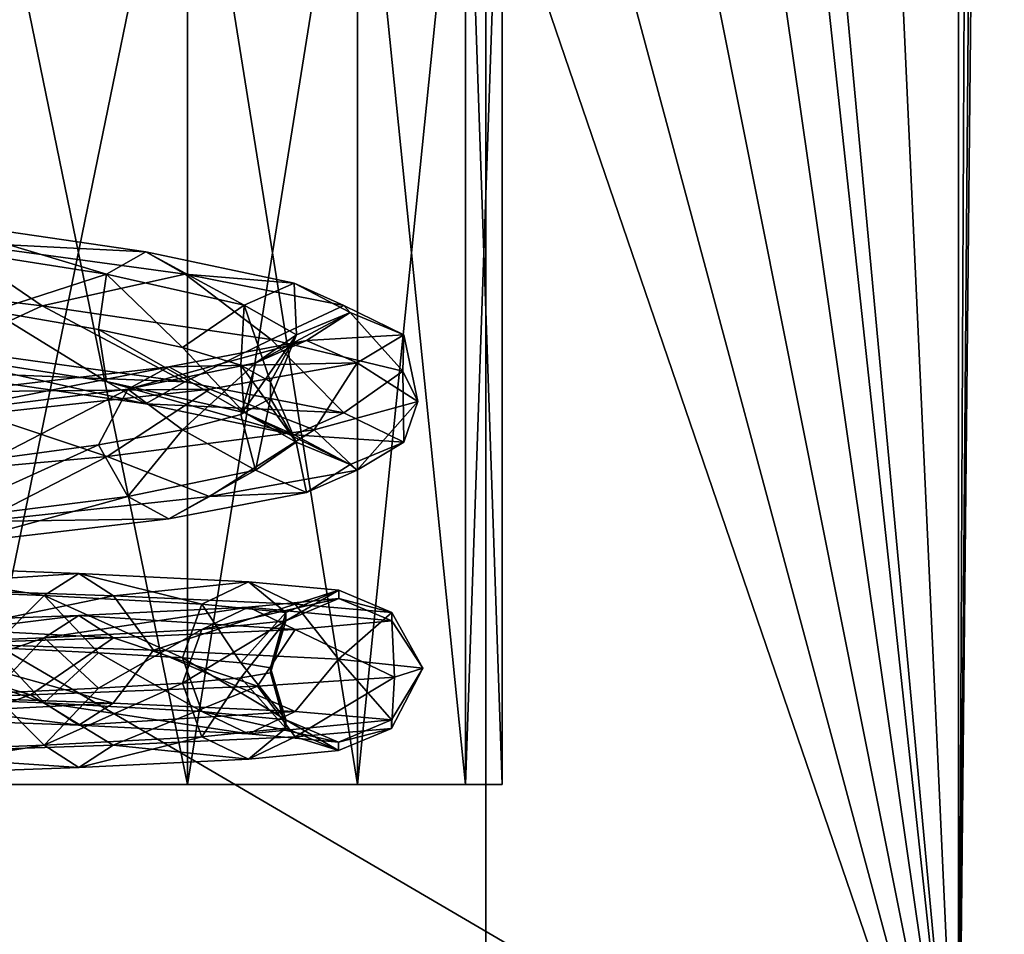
# Model space of a CAD drawing. Header units: millimetres. Extents: x -147 to 148, y -145 to 204.
# Tile 459 of 571: x 91.41 to 94.65, y 4.51 to 7.52. Entities that reach past the tile are written whole.
import ezdxf

# ---------------------------------------------------------------- set-up
doc = ezdxf.new("R2010")
doc.units = ezdxf.units.MM
doc.header["$LTSCALE"] = 26.699852
for name, color, linetype in [('1517', 7, 'CONTINUOUS'), ('1518', 7, 'CONTINUOUS'), ('1519', 7, 'CONTINUOUS'), ('1520', 7, 'CONTINUOUS'), ('743', 7, 'CONTINUOUS'), ('745', 7, 'CONTINUOUS'), ('905', 7, 'CONTINUOUS'), ('906', 7, 'CONTINUOUS'), ('907', 7, 'CONTINUOUS'), ('924', 7, 'CONTINUOUS')]:
    doc.layers.add(name, color=color, linetype=linetype)

msp = doc.modelspace()

# ---------------------------------------------------------------- linework, layer by layer
at = {"layer": '1517', "linetype": 'CONTINUOUS'}
for points in [[(90.7946, 5.649, 81.7169), (91.4933, 5.6212, 82.1203), (90.8551, 5.7222, 81.5506), (90.7946, 5.649, 81.7169)], [(90.8551, 5.7222, 81.5506), (91.4933, 5.6212, 82.1203), (91.6071, 5.6944, 81.9847), (90.8551, 5.7222, 81.5506)], [(90.8551, 5.7222, 81.5506), (91.6071, 5.6944, 81.9847), (90.9156, 5.6487, 81.3844), (90.8551, 5.7222, 81.5506)], [(90.9156, 5.6487, 81.3844), (91.6071, 5.6944, 81.9847), (91.7208, 5.6209, 81.8493), (90.9156, 5.6487, 81.3844)], [(91.4933, 5.6212, 82.1203), (92.012, 5.5934, 82.7384), (91.6071, 5.6944, 81.9847), (91.4933, 5.6212, 82.1203)], [(91.6071, 5.6944, 81.9847), (92.012, 5.5934, 82.7384), (92.1652, 5.6667, 82.6499), (91.6071, 5.6944, 81.9847)], [(91.6071, 5.6944, 81.9847), (92.1652, 5.6667, 82.6499), (91.7208, 5.6209, 81.8493), (91.6071, 5.6944, 81.9847)], [(90.7946, 5.649, 81.7169), (91.3225, 5.45, 82.0797), (91.4933, 5.6212, 82.1203), (90.7946, 5.649, 81.7169)], [(90.9156, 5.6487, 81.3844), (91.7208, 5.6209, 81.8493), (90.9934, 5.4706, 81.3357), (90.9156, 5.6487, 81.3844)], [(91.7208, 5.6209, 81.8493), (92.1652, 5.6667, 82.6499), (92.3184, 5.5932, 82.5615), (91.7208, 5.6209, 81.8493)], [(92.012, 5.5934, 82.7384), (92.2879, 5.5657, 83.4966), (92.1652, 5.6667, 82.6499), (92.012, 5.5934, 82.7384)], [(92.1652, 5.6667, 82.6499), (92.2879, 5.5657, 83.4966), (92.4622, 5.6389, 83.4658), (92.1652, 5.6667, 82.6499)], [(92.1652, 5.6667, 82.6499), (92.4622, 5.6389, 83.4658), (92.3184, 5.5932, 82.5615), (92.1652, 5.6667, 82.6499)], [(92.2879, 5.5657, 83.4966), (92.2879, 5.5379, 84.3034), (92.4622, 5.6389, 83.4658), (92.2879, 5.5657, 83.4966)], [(92.4622, 5.6389, 83.4658), (92.2879, 5.5379, 84.3034), (92.4622, 5.6111, 84.3342), (92.4622, 5.6389, 83.4658)], [(92.3184, 5.5932, 82.5615), (92.4622, 5.6389, 83.4658), (92.6364, 5.5654, 83.4351), (92.3184, 5.5932, 82.5615)], [(92.4622, 5.6389, 83.4658), (92.4622, 5.6111, 84.3342), (92.6364, 5.5654, 83.4351), (92.4622, 5.6389, 83.4658)], [(90.9934, 5.4706, 81.3357), (91.7208, 5.6209, 81.8493), (91.8527, 5.4412, 81.8677), (90.9934, 5.4706, 81.3357)], [(91.3225, 5.45, 82.0797), (91.6721, 5.4333, 82.3945), (91.4933, 5.6212, 82.1203), (91.3225, 5.45, 82.0797)], [(91.6721, 5.4333, 82.3945), (91.9486, 5.4167, 82.775), (91.4933, 5.6212, 82.1203), (91.6721, 5.4333, 82.3945)], [(91.4933, 5.6212, 82.1203), (91.9486, 5.4167, 82.775), (92.012, 5.5934, 82.7384), (91.4933, 5.6212, 82.1203)], [(91.7208, 5.6209, 81.8493), (92.3184, 5.5932, 82.5615), (91.8527, 5.4412, 81.8677), (91.7208, 5.6209, 81.8493)], [(92.2879, 5.5379, 84.3034), (92.012, 5.5101, 85.0616), (92.4622, 5.6111, 84.3342), (92.2879, 5.5379, 84.3034)], [(92.4622, 5.6111, 84.3342), (92.012, 5.5101, 85.0616), (92.1652, 5.5833, 85.1501), (92.4622, 5.6111, 84.3342)], [(92.4622, 5.6111, 84.3342), (92.1652, 5.5833, 85.1501), (92.6364, 5.5376, 84.3649), (92.4622, 5.6111, 84.3342)], [(92.6364, 5.5654, 83.4351), (92.4622, 5.6111, 84.3342), (92.6364, 5.5376, 84.3649), (92.6364, 5.5654, 83.4351)], [(92.012, 5.5101, 85.0616), (91.4933, 5.4823, 85.6797), (92.1652, 5.5833, 85.1501), (92.012, 5.5101, 85.0616)], [(92.1652, 5.5833, 85.1501), (91.4933, 5.4823, 85.6797), (91.6071, 5.5556, 85.8153), (92.1652, 5.5833, 85.1501)], [(92.1652, 5.5833, 85.1501), (91.6071, 5.5556, 85.8153), (92.3184, 5.5098, 85.2385), (92.1652, 5.5833, 85.1501)], [(91.8527, 5.4412, 81.8677), (92.3184, 5.5932, 82.5615), (92.4617, 5.4118, 82.6742), (91.8527, 5.4412, 81.8677)], [(91.9486, 5.4167, 82.775), (92.1399, 5.4, 83.2047), (92.012, 5.5934, 82.7384), (91.9486, 5.4167, 82.775)], [(92.012, 5.5934, 82.7384), (92.1399, 5.4, 83.2047), (92.2879, 5.5657, 83.4966), (92.012, 5.5934, 82.7384)], [(92.6364, 5.5376, 84.3649), (92.1652, 5.5833, 85.1501), (92.3184, 5.5098, 85.2385), (92.6364, 5.5376, 84.3649)], [(92.3184, 5.5932, 82.5615), (92.6364, 5.5654, 83.4351), (92.4617, 5.4118, 82.6742), (92.3184, 5.5932, 82.5615)], [(91.4933, 5.4823, 85.6797), (90.7946, 5.4546, 86.0831), (91.6071, 5.5556, 85.8153), (91.4933, 5.4823, 85.6797)], [(91.6071, 5.5556, 85.8153), (90.7946, 5.4546, 86.0831), (90.8551, 5.5278, 86.2494), (91.6071, 5.5556, 85.8153)], [(91.6071, 5.5556, 85.8153), (90.8551, 5.5278, 86.2494), (91.7208, 5.4821, 85.9507), (91.6071, 5.5556, 85.8153)], [(92.3184, 5.5098, 85.2385), (91.6071, 5.5556, 85.8153), (91.7208, 5.4821, 85.9507), (92.3184, 5.5098, 85.2385)], [(92.1399, 5.35, 84.5953), (91.9486, 5.3333, 85.025), (92.2879, 5.5379, 84.3034), (92.1399, 5.35, 84.5953)], [(92.2879, 5.5379, 84.3034), (91.9486, 5.3333, 85.025), (92.012, 5.5101, 85.0616), (92.2879, 5.5379, 84.3034)], [(92.1399, 5.4, 83.2047), (92.2377, 5.3833, 83.6648), (92.2879, 5.5657, 83.4966), (92.1399, 5.4, 83.2047)], [(92.2377, 5.3667, 84.1352), (92.1399, 5.35, 84.5953), (92.2879, 5.5379, 84.3034), (92.2377, 5.3667, 84.1352)], [(92.2377, 5.3833, 83.6648), (92.2377, 5.3667, 84.1352), (92.2879, 5.5657, 83.4966), (92.2377, 5.3833, 83.6648)], [(92.2879, 5.5657, 83.4966), (92.2377, 5.3667, 84.1352), (92.2879, 5.5379, 84.3034), (92.2879, 5.5657, 83.4966)], [(92.4617, 5.4118, 82.6742), (92.6364, 5.5654, 83.4351), (92.7383, 5.3824, 83.6463), (92.4617, 5.4118, 82.6742)], [(92.6364, 5.5654, 83.4351), (92.6364, 5.5376, 84.3649), (92.7383, 5.3824, 83.6463), (92.6364, 5.5654, 83.4351)], [(91.7208, 5.4821, 85.9507), (90.8551, 5.5278, 86.2494), (90.9156, 5.4543, 86.4156), (91.7208, 5.4821, 85.9507)], [(92.012, 5.5101, 85.0616), (91.6721, 5.3167, 85.4055), (91.4933, 5.4823, 85.6797), (92.012, 5.5101, 85.0616)], [(91.9486, 5.3333, 85.025), (91.6721, 5.3167, 85.4055), (92.012, 5.5101, 85.0616), (91.9486, 5.3333, 85.025)], [(92.3184, 5.5098, 85.2385), (91.7208, 5.4821, 85.9507), (92.1945, 5.3235, 85.5572), (92.3184, 5.5098, 85.2385)], [(92.645, 5.3529, 84.6526), (92.3184, 5.5098, 85.2385), (92.1945, 5.3235, 85.5572), (92.645, 5.3529, 84.6526)], [(92.6364, 5.5376, 84.3649), (92.3184, 5.5098, 85.2385), (92.645, 5.3529, 84.6526), (92.6364, 5.5376, 84.3649)], [(92.7383, 5.3824, 83.6463), (92.6364, 5.5376, 84.3649), (92.645, 5.3529, 84.6526), (92.7383, 5.3824, 83.6463)], [(91.4933, 5.4823, 85.6797), (90.9152, 5.2833, 85.9555), (90.7946, 5.4546, 86.0831), (91.4933, 5.4823, 85.6797)], [(91.3225, 5.3, 85.7203), (90.9152, 5.2833, 85.9555), (91.4933, 5.4823, 85.6797), (91.3225, 5.3, 85.7203)], [(91.7208, 5.4821, 85.9507), (90.9156, 5.4543, 86.4156), (91.4477, 5.2941, 86.2381), (91.7208, 5.4821, 85.9507)], [(91.6721, 5.3167, 85.4055), (91.3225, 5.3, 85.7203), (91.4933, 5.4823, 85.6797), (91.6721, 5.3167, 85.4055)], [(92.1945, 5.3235, 85.5572), (91.7208, 5.4821, 85.9507), (91.4477, 5.2941, 86.2381), (92.1945, 5.3235, 85.5572)], [(91.4477, 5.2941, 86.2381), (90.9156, 5.4543, 86.4156), (90.5053, 5.2647, 86.6032), (91.4477, 5.2941, 86.2381)]]:
    msp.add_3dface(points, dxfattribs=at)
at = {"layer": '1518', "linetype": 'CONTINUOUS'}
for points in [[(90.9152, 5.4667, 81.8445), (90.7945, 5.2957, 81.7171), (91.4932, 5.2679, 82.1205), (90.9152, 5.4667, 81.8445)], [(91.3225, 5.45, 82.0797), (90.9152, 5.4667, 81.8445), (91.4932, 5.2679, 82.1205), (91.3225, 5.45, 82.0797)], [(90.9155, 5.2954, 81.3847), (90.9934, 5.4706, 81.3357), (91.7206, 5.2677, 81.8495), (90.9155, 5.2954, 81.3847)], [(90.9934, 5.4706, 81.3357), (91.8527, 5.4412, 81.8677), (91.7206, 5.2677, 81.8495), (90.9934, 5.4706, 81.3357)], [(91.6721, 5.4333, 82.3945), (91.3225, 5.45, 82.0797), (91.4932, 5.2679, 82.1205), (91.6721, 5.4333, 82.3945)], [(91.7206, 5.2677, 81.8495), (91.8527, 5.4412, 81.8677), (92.3182, 5.2399, 82.5616), (91.7206, 5.2677, 81.8495)], [(91.8527, 5.4412, 81.8677), (92.4617, 5.4118, 82.6742), (92.3182, 5.2399, 82.5616), (91.8527, 5.4412, 81.8677)], [(91.6721, 5.4333, 82.3945), (91.4932, 5.2679, 82.1205), (92.0117, 5.2402, 82.7385), (91.6721, 5.4333, 82.3945)], [(91.9486, 5.4167, 82.775), (91.6721, 5.4333, 82.3945), (92.0117, 5.2402, 82.7385), (91.9486, 5.4167, 82.775)], [(92.1399, 5.4, 83.2047), (91.9486, 5.4167, 82.775), (92.2877, 5.2124, 83.4966), (92.1399, 5.4, 83.2047)], [(91.9486, 5.4167, 82.775), (92.0117, 5.2402, 82.7385), (92.2877, 5.2124, 83.4966), (91.9486, 5.4167, 82.775)], [(92.3182, 5.2399, 82.5616), (92.4617, 5.4118, 82.6742), (92.6361, 5.2121, 83.4352), (92.3182, 5.2399, 82.5616)], [(92.4617, 5.4118, 82.6742), (92.7383, 5.3824, 83.6463), (92.6361, 5.2121, 83.4352), (92.4617, 5.4118, 82.6742)], [(92.2377, 5.3833, 83.6648), (92.1399, 5.4, 83.2047), (92.2877, 5.2124, 83.4966), (92.2377, 5.3833, 83.6648)], [(92.2377, 5.3667, 84.1352), (92.2377, 5.3833, 83.6648), (92.2877, 5.1846, 84.3034), (92.2377, 5.3667, 84.1352)], [(92.2377, 5.3833, 83.6648), (92.2877, 5.2124, 83.4966), (92.2877, 5.1846, 84.3034), (92.2377, 5.3833, 83.6648)], [(92.7383, 5.3824, 83.6463), (92.645, 5.3529, 84.6526), (92.6361, 5.1843, 84.3648), (92.7383, 5.3824, 83.6463)], [(92.6361, 5.2121, 83.4352), (92.7383, 5.3824, 83.6463), (92.6361, 5.1843, 84.3648), (92.6361, 5.2121, 83.4352)], [(91.9486, 5.3333, 85.025), (92.1399, 5.35, 84.5953), (92.0117, 5.1568, 85.0615), (91.9486, 5.3333, 85.025)], [(92.1399, 5.35, 84.5953), (92.2877, 5.1846, 84.3034), (92.0117, 5.1568, 85.0615), (92.1399, 5.35, 84.5953)], [(92.1399, 5.35, 84.5953), (92.2377, 5.3667, 84.1352), (92.2877, 5.1846, 84.3034), (92.1399, 5.35, 84.5953)], [(92.645, 5.3529, 84.6526), (92.1945, 5.3235, 85.5572), (92.3182, 5.1566, 85.2384), (92.645, 5.3529, 84.6526)], [(92.6361, 5.1843, 84.3648), (92.645, 5.3529, 84.6526), (92.3182, 5.1566, 85.2384), (92.6361, 5.1843, 84.3648)], [(91.3225, 5.3, 85.7203), (91.6721, 5.3167, 85.4055), (91.4932, 5.1291, 85.6795), (91.3225, 5.3, 85.7203)], [(92.1945, 5.3235, 85.5572), (91.4477, 5.2941, 86.2381), (91.7206, 5.1288, 85.9505), (92.1945, 5.3235, 85.5572)], [(91.6721, 5.3167, 85.4055), (91.9486, 5.3333, 85.025), (91.4932, 5.1291, 85.6795), (91.6721, 5.3167, 85.4055)], [(91.9486, 5.3333, 85.025), (92.0117, 5.1568, 85.0615), (91.4932, 5.1291, 85.6795), (91.9486, 5.3333, 85.025)], [(92.3182, 5.1566, 85.2384), (92.1945, 5.3235, 85.5572), (91.7206, 5.1288, 85.9505), (92.3182, 5.1566, 85.2384)], [(91.4477, 5.2941, 86.2381), (90.5053, 5.2647, 86.6032), (90.9155, 5.101, 86.4153), (91.4477, 5.2941, 86.2381)], [(91.3225, 5.3, 85.7203), (91.4932, 5.1291, 85.6795), (90.7945, 5.1013, 86.0829), (91.3225, 5.3, 85.7203)], [(90.855, 5.2222, 81.551), (91.6068, 5.1944, 81.985), (90.7945, 5.2957, 81.7171), (90.855, 5.2222, 81.551)], [(90.7945, 5.2957, 81.7171), (91.6068, 5.1944, 81.985), (91.4932, 5.2679, 82.1205), (90.7945, 5.2957, 81.7171)], [(90.9155, 5.2954, 81.3847), (91.7206, 5.2677, 81.8495), (90.855, 5.2222, 81.551), (90.9155, 5.2954, 81.3847)], [(91.7206, 5.1288, 85.9505), (91.4477, 5.2941, 86.2381), (90.9155, 5.101, 86.4153), (91.7206, 5.1288, 85.9505)], [(90.855, 5.2222, 81.551), (91.7206, 5.2677, 81.8495), (91.6068, 5.1944, 81.985), (90.855, 5.2222, 81.551)], [(91.6068, 5.1944, 81.985), (92.1649, 5.1667, 82.6501), (91.4932, 5.2679, 82.1205), (91.6068, 5.1944, 81.985)], [(91.4932, 5.2679, 82.1205), (92.1649, 5.1667, 82.6501), (92.0117, 5.2402, 82.7385), (91.4932, 5.2679, 82.1205)], [(91.7206, 5.2677, 81.8495), (92.3182, 5.2399, 82.5616), (91.6068, 5.1944, 81.985), (91.7206, 5.2677, 81.8495)], [(91.6068, 5.1944, 81.985), (92.3182, 5.2399, 82.5616), (92.1649, 5.1667, 82.6501), (91.6068, 5.1944, 81.985)], [(92.1649, 5.1667, 82.6501), (92.4618, 5.1389, 83.4659), (92.0117, 5.2402, 82.7385), (92.1649, 5.1667, 82.6501)], [(92.0117, 5.2402, 82.7385), (92.4618, 5.1389, 83.4659), (92.2877, 5.2124, 83.4966), (92.0117, 5.2402, 82.7385)], [(92.3182, 5.2399, 82.5616), (92.6361, 5.2121, 83.4352), (92.1649, 5.1667, 82.6501), (92.3182, 5.2399, 82.5616)], [(92.2877, 5.1846, 84.3034), (92.1649, 5.0833, 85.1499), (92.0117, 5.1568, 85.0615), (92.2877, 5.1846, 84.3034)], [(92.1649, 5.1667, 82.6501), (92.6361, 5.2121, 83.4352), (92.4618, 5.1389, 83.4659), (92.1649, 5.1667, 82.6501)], [(92.4618, 5.1111, 84.3341), (92.1649, 5.0833, 85.1499), (92.2877, 5.1846, 84.3034), (92.4618, 5.1111, 84.3341)], [(92.4618, 5.1389, 83.4659), (92.4618, 5.1111, 84.3341), (92.2877, 5.2124, 83.4966), (92.4618, 5.1389, 83.4659)], [(92.2877, 5.2124, 83.4966), (92.4618, 5.1111, 84.3341), (92.2877, 5.1846, 84.3034), (92.2877, 5.2124, 83.4966)], [(92.6361, 5.1843, 84.3648), (92.3182, 5.1566, 85.2384), (92.4618, 5.1111, 84.3341), (92.6361, 5.1843, 84.3648)], [(92.6361, 5.2121, 83.4352), (92.6361, 5.1843, 84.3648), (92.4618, 5.1389, 83.4659), (92.6361, 5.2121, 83.4352)], [(92.4618, 5.1389, 83.4659), (92.6361, 5.1843, 84.3648), (92.4618, 5.1111, 84.3341), (92.4618, 5.1389, 83.4659)], [(92.0117, 5.1568, 85.0615), (91.6068, 5.0556, 85.815), (91.4932, 5.1291, 85.6795), (92.0117, 5.1568, 85.0615)], [(92.1649, 5.0833, 85.1499), (91.6068, 5.0556, 85.815), (92.0117, 5.1568, 85.0615), (92.1649, 5.0833, 85.1499)], [(92.3182, 5.1566, 85.2384), (91.7206, 5.1288, 85.9505), (92.1649, 5.0833, 85.1499), (92.3182, 5.1566, 85.2384)], [(92.4618, 5.1111, 84.3341), (92.3182, 5.1566, 85.2384), (92.1649, 5.0833, 85.1499), (92.4618, 5.1111, 84.3341)], [(91.4932, 5.1291, 85.6795), (90.855, 5.0278, 86.249), (90.7945, 5.1013, 86.0829), (91.4932, 5.1291, 85.6795)], [(91.6068, 5.0556, 85.815), (90.855, 5.0278, 86.249), (91.4932, 5.1291, 85.6795), (91.6068, 5.0556, 85.815)], [(91.7206, 5.1288, 85.9505), (90.9155, 5.101, 86.4153), (91.6068, 5.0556, 85.815), (91.7206, 5.1288, 85.9505)], [(92.1649, 5.0833, 85.1499), (91.7206, 5.1288, 85.9505), (91.6068, 5.0556, 85.815), (92.1649, 5.0833, 85.1499)], [(91.6068, 5.0556, 85.815), (90.9155, 5.101, 86.4153), (90.855, 5.0278, 86.249), (91.6068, 5.0556, 85.815)]]:
    msp.add_3dface(points, dxfattribs=at)
at = {"layer": '1519', "linetype": 'CONTINUOUS'}
for points in [[(91.0216, 6.7858, 81.8134), (91.6979, 6.6787, 82.3143), (91.0994, 6.859, 81.6545), (91.0216, 6.7858, 81.8134)], [(91.0994, 6.859, 81.6545), (91.6979, 6.6787, 82.3143), (91.8272, 6.7519, 82.1935), (91.0994, 6.859, 81.6545)], [(91.0994, 6.859, 81.6545), (91.8272, 6.7519, 82.1935), (91.1772, 6.7855, 81.4957), (91.0994, 6.859, 81.6545)], [(90.5204, 6.6901, 81.1997), (91.1772, 6.7855, 81.4957), (91.4868, 6.5744, 81.5866), (90.5204, 6.6901, 81.1997)], [(91.0216, 6.7858, 81.8134), (91.3225, 6.5575, 82.0797), (91.6979, 6.6787, 82.3143), (91.0216, 6.7858, 81.8134)], [(91.1772, 6.7855, 81.4957), (91.8272, 6.7519, 82.1935), (91.9565, 6.6784, 82.0728), (91.1772, 6.7855, 81.4957)], [(91.1772, 6.7855, 81.4957), (91.9565, 6.6784, 82.0728), (91.4868, 6.5744, 81.5866), (91.1772, 6.7855, 81.4957)], [(91.6979, 6.6787, 82.3143), (92.1514, 6.5766, 83.0232), (91.8272, 6.7519, 82.1935), (91.6979, 6.6787, 82.3143)], [(91.8272, 6.7519, 82.1935), (92.1514, 6.5766, 83.0232), (92.3153, 6.6498, 82.9564), (91.8272, 6.7519, 82.1935)], [(91.8272, 6.7519, 82.1935), (92.3153, 6.6498, 82.9564), (91.9565, 6.6784, 82.0728), (91.8272, 6.7519, 82.1935)], [(91.3225, 6.5575, 82.0797), (91.6721, 6.4967, 82.3945), (91.6979, 6.6787, 82.3143), (91.3225, 6.5575, 82.0797)], [(91.4868, 6.5744, 81.5866), (91.9565, 6.6784, 82.0728), (92.2401, 6.4642, 82.3048), (91.4868, 6.5744, 81.5866)], [(91.6721, 6.4967, 82.3945), (91.9486, 6.4375, 82.775), (91.6979, 6.6787, 82.3143), (91.6721, 6.4967, 82.3945)], [(91.6979, 6.6787, 82.3143), (91.9486, 6.4375, 82.775), (92.1514, 6.5766, 83.0232), (91.6979, 6.6787, 82.3143)], [(91.9565, 6.6784, 82.0728), (92.3153, 6.6498, 82.9564), (92.4791, 6.5763, 82.8896), (91.9565, 6.6784, 82.0728)], [(91.9565, 6.6784, 82.0728), (92.4791, 6.5763, 82.8896), (92.2401, 6.4642, 82.3048), (91.9565, 6.6784, 82.0728)], [(92.1514, 6.5766, 83.0232), (92.3226, 6.4795, 83.8471), (92.3153, 6.6498, 82.9564), (92.1514, 6.5766, 83.0232)], [(92.3153, 6.6498, 82.9564), (92.3226, 6.4795, 83.8471), (92.4995, 6.5528, 83.8431), (92.3153, 6.6498, 82.9564)], [(92.3153, 6.6498, 82.9564), (92.4995, 6.5528, 83.8431), (92.4791, 6.5763, 82.8896), (92.3153, 6.6498, 82.9564)], [(91.9486, 6.4375, 82.775), (92.1399, 6.38, 83.2047), (92.1514, 6.5766, 83.0232), (91.9486, 6.4375, 82.775)], [(92.1399, 6.38, 83.2047), (92.2377, 6.3242, 83.6648), (92.1514, 6.5766, 83.0232), (92.1399, 6.38, 83.2047)], [(92.1514, 6.5766, 83.0232), (92.2377, 6.3242, 83.6648), (92.3226, 6.4795, 83.8471), (92.1514, 6.5766, 83.0232)], [(92.2401, 6.4642, 82.3048), (92.4791, 6.5763, 82.8896), (92.6725, 6.3595, 83.2517), (92.2401, 6.4642, 82.3048)], [(92.4791, 6.5763, 82.8896), (92.4995, 6.5528, 83.8431), (92.6764, 6.4793, 83.8391), (92.4791, 6.5763, 82.8896)], [(92.4791, 6.5763, 82.8896), (92.6764, 6.4793, 83.8391), (92.6725, 6.3595, 83.2517), (92.4791, 6.5763, 82.8896)], [(92.3226, 6.4795, 83.8471), (92.1891, 6.3876, 84.678), (92.4995, 6.5528, 83.8431), (92.3226, 6.4795, 83.8471)], [(92.4995, 6.5528, 83.8431), (92.1891, 6.3876, 84.678), (92.3558, 6.4608, 84.7373), (92.4995, 6.5528, 83.8431)], [(92.4995, 6.5528, 83.8431), (92.3558, 6.4608, 84.7373), (92.6764, 6.4793, 83.8391), (92.4995, 6.5528, 83.8431)], [(92.2377, 6.27, 84.1352), (92.1399, 6.2175, 84.5953), (92.3226, 6.4795, 83.8471), (92.2377, 6.27, 84.1352)], [(92.3226, 6.4795, 83.8471), (92.1399, 6.2175, 84.5953), (92.1891, 6.3876, 84.678), (92.3226, 6.4795, 83.8471)], [(92.2377, 6.3242, 83.6648), (92.2377, 6.27, 84.1352), (92.3226, 6.4795, 83.8471), (92.2377, 6.3242, 83.6648)], [(92.6764, 6.4793, 83.8391), (92.3558, 6.4608, 84.7373), (92.5225, 6.3873, 84.7965), (92.6764, 6.4793, 83.8391)], [(92.6764, 6.4793, 83.8391), (92.5225, 6.3873, 84.7965), (92.722, 6.2603, 84.2914), (92.6764, 6.4793, 83.8391)], [(92.6725, 6.3595, 83.2517), (92.6764, 6.4793, 83.8391), (92.722, 6.2603, 84.2914), (92.6725, 6.3595, 83.2517)], [(92.1891, 6.3876, 84.678), (91.7683, 6.3006, 85.4068), (92.3558, 6.4608, 84.7373), (92.1891, 6.3876, 84.678)], [(92.3558, 6.4608, 84.7373), (91.7683, 6.3006, 85.4068), (91.903, 6.3738, 85.5216), (92.3558, 6.4608, 84.7373)], [(92.3558, 6.4608, 84.7373), (91.903, 6.3738, 85.5216), (92.5225, 6.3873, 84.7965), (92.3558, 6.4608, 84.7373)], [(92.1891, 6.3876, 84.678), (91.9486, 6.1667, 85.025), (91.7683, 6.3006, 85.4068), (92.1891, 6.3876, 84.678)], [(92.5225, 6.3873, 84.7965), (91.903, 6.3738, 85.5216), (92.0376, 6.3003, 85.6363), (92.5225, 6.3873, 84.7965)], [(92.1399, 6.2175, 84.5953), (91.9486, 6.1667, 85.025), (92.1891, 6.3876, 84.678), (92.1399, 6.2175, 84.5953)], [(92.5225, 6.3873, 84.7965), (92.0376, 6.3003, 85.6363), (92.3816, 6.1667, 85.275), (92.5225, 6.3873, 84.7965)], [(92.722, 6.2603, 84.2914), (92.5225, 6.3873, 84.7965), (92.3816, 6.1667, 85.275), (92.722, 6.2603, 84.2914)], [(91.7683, 6.3006, 85.4068), (91.1155, 6.2187, 85.9379), (91.903, 6.3738, 85.5216), (91.7683, 6.3006, 85.4068)], [(91.903, 6.3738, 85.5216), (91.1155, 6.2187, 85.9379), (91.2005, 6.2919, 86.0931), (91.903, 6.3738, 85.5216)], [(91.903, 6.3738, 85.5216), (91.2005, 6.2919, 86.0931), (92.0376, 6.3003, 85.6363), (91.903, 6.3738, 85.5216)], [(91.7683, 6.3006, 85.4068), (91.3225, 6.07, 85.7203), (91.1155, 6.2187, 85.9379), (91.7683, 6.3006, 85.4068)], [(92.0376, 6.3003, 85.6363), (91.2005, 6.2919, 86.0931), (91.2854, 6.2184, 86.2483), (92.0376, 6.3003, 85.6363)], [(92.0376, 6.3003, 85.6363), (91.2854, 6.2184, 86.2483), (91.6999, 6.0785, 86.0616), (92.0376, 6.3003, 85.6363)], [(91.6721, 6.1175, 85.4055), (91.3225, 6.07, 85.7203), (91.7683, 6.3006, 85.4068), (91.6721, 6.1175, 85.4055)], [(91.9486, 6.1667, 85.025), (91.6721, 6.1175, 85.4055), (91.7683, 6.3006, 85.4068), (91.9486, 6.1667, 85.025)], [(92.3816, 6.1667, 85.275), (92.0376, 6.3003, 85.6363), (91.6999, 6.0785, 86.0616), (92.3816, 6.1667, 85.275)], [(91.6999, 6.0785, 86.0616), (91.2854, 6.2184, 86.2483), (90.7748, 5.9959, 86.5386), (91.6999, 6.0785, 86.0616)]]:
    msp.add_3dface(points, dxfattribs=at)
at = {"layer": '1520', "linetype": 'CONTINUOUS'}
for points in [[(90.5204, 6.6901, 81.1997), (91.4868, 6.5744, 81.5866), (91.1771, 6.4322, 81.4959), (90.5204, 6.6901, 81.1997)], [(91.1771, 6.4322, 81.4959), (91.4868, 6.5744, 81.5866), (91.9563, 6.3251, 82.073), (91.1771, 6.4322, 81.4959)], [(91.4868, 6.5744, 81.5866), (92.2401, 6.4642, 82.3048), (91.9563, 6.3251, 82.073), (91.4868, 6.5744, 81.5866)], [(91.3225, 6.5575, 82.0797), (91.0215, 6.4325, 81.8137), (91.6977, 6.3254, 82.3145), (91.3225, 6.5575, 82.0797)], [(91.6721, 6.4967, 82.3945), (91.3225, 6.5575, 82.0797), (91.6977, 6.3254, 82.3145), (91.6721, 6.4967, 82.3945)], [(91.9486, 6.4375, 82.775), (91.6721, 6.4967, 82.3945), (92.1511, 6.2233, 83.0233), (91.9486, 6.4375, 82.775)], [(91.6721, 6.4967, 82.3945), (91.6977, 6.3254, 82.3145), (92.1511, 6.2233, 83.0233), (91.6721, 6.4967, 82.3945)], [(91.9563, 6.3251, 82.073), (92.2401, 6.4642, 82.3048), (92.4788, 6.223, 82.8897), (91.9563, 6.3251, 82.073)], [(92.2401, 6.4642, 82.3048), (92.6725, 6.3595, 83.2517), (92.4788, 6.223, 82.8897), (92.2401, 6.4642, 82.3048)], [(91.0993, 6.359, 81.6549), (91.8269, 6.2519, 82.1938), (91.0215, 6.4325, 81.8137), (91.0993, 6.359, 81.6549)], [(91.0215, 6.4325, 81.8137), (91.8269, 6.2519, 82.1938), (91.6977, 6.3254, 82.3145), (91.0215, 6.4325, 81.8137)], [(91.1771, 6.4322, 81.4959), (91.9563, 6.3251, 82.073), (91.0993, 6.359, 81.6549), (91.1771, 6.4322, 81.4959)], [(92.1399, 6.38, 83.2047), (91.9486, 6.4375, 82.775), (92.1511, 6.2233, 83.0233), (92.1399, 6.38, 83.2047)], [(92.2377, 6.3242, 83.6648), (92.1399, 6.38, 83.2047), (92.3223, 6.1263, 83.8471), (92.2377, 6.3242, 83.6648)], [(92.1399, 6.38, 83.2047), (92.1511, 6.2233, 83.0233), (92.3223, 6.1263, 83.8471), (92.1399, 6.38, 83.2047)], [(91.0993, 6.359, 81.6549), (91.9563, 6.3251, 82.073), (91.8269, 6.2519, 82.1938), (91.0993, 6.359, 81.6549)], [(92.4788, 6.223, 82.8897), (92.6725, 6.3595, 83.2517), (92.6761, 6.126, 83.8391), (92.4788, 6.223, 82.8897)], [(92.6725, 6.3595, 83.2517), (92.722, 6.2603, 84.2914), (92.6761, 6.126, 83.8391), (92.6725, 6.3595, 83.2517)], [(91.8269, 6.2519, 82.1938), (92.3149, 6.1498, 82.9565), (91.6977, 6.3254, 82.3145), (91.8269, 6.2519, 82.1938)], [(91.6977, 6.3254, 82.3145), (92.3149, 6.1498, 82.9565), (92.1511, 6.2233, 83.0233), (91.6977, 6.3254, 82.3145)], [(91.9563, 6.3251, 82.073), (92.4788, 6.223, 82.8897), (91.8269, 6.2519, 82.1938), (91.9563, 6.3251, 82.073)], [(92.2377, 6.27, 84.1352), (92.2377, 6.3242, 83.6648), (92.3223, 6.1263, 83.8471), (92.2377, 6.27, 84.1352)], [(91.8269, 6.2519, 82.1938), (92.4788, 6.223, 82.8897), (92.3149, 6.1498, 82.9565), (91.8269, 6.2519, 82.1938)], [(92.1399, 6.2175, 84.5953), (92.2377, 6.27, 84.1352), (92.1888, 6.0343, 84.6779), (92.1399, 6.2175, 84.5953)], [(92.2377, 6.27, 84.1352), (92.3223, 6.1263, 83.8471), (92.1888, 6.0343, 84.6779), (92.2377, 6.27, 84.1352)], [(92.722, 6.2603, 84.2914), (92.3816, 6.1667, 85.275), (92.5222, 6.034, 84.7964), (92.722, 6.2603, 84.2914)], [(92.6761, 6.126, 83.8391), (92.722, 6.2603, 84.2914), (92.5222, 6.034, 84.7964), (92.6761, 6.126, 83.8391)], [(92.3149, 6.1498, 82.9565), (92.4992, 6.0528, 83.8431), (92.1511, 6.2233, 83.0233), (92.3149, 6.1498, 82.9565)], [(92.1511, 6.2233, 83.0233), (92.4992, 6.0528, 83.8431), (92.3223, 6.1263, 83.8471), (92.1511, 6.2233, 83.0233)], [(92.4788, 6.223, 82.8897), (92.6761, 6.126, 83.8391), (92.3149, 6.1498, 82.9565), (92.4788, 6.223, 82.8897)], [(91.9486, 6.1667, 85.025), (92.1399, 6.2175, 84.5953), (92.1888, 6.0343, 84.6779), (91.9486, 6.1667, 85.025)], [(91.6721, 6.1175, 85.4055), (91.9486, 6.1667, 85.025), (91.7681, 5.9473, 85.4066), (91.6721, 6.1175, 85.4055)], [(92.3816, 6.1667, 85.275), (91.6999, 6.0785, 86.0616), (92.0374, 5.947, 85.6361), (92.3816, 6.1667, 85.275)], [(91.9486, 6.1667, 85.025), (92.1888, 6.0343, 84.6779), (91.7681, 5.9473, 85.4066), (91.9486, 6.1667, 85.025)], [(92.5222, 6.034, 84.7964), (92.3816, 6.1667, 85.275), (92.0374, 5.947, 85.6361), (92.5222, 6.034, 84.7964)], [(92.3223, 6.1263, 83.8471), (92.3555, 5.9608, 84.7371), (92.1888, 6.0343, 84.6779), (92.3223, 6.1263, 83.8471)], [(92.3149, 6.1498, 82.9565), (92.6761, 6.126, 83.8391), (92.4992, 6.0528, 83.8431), (92.3149, 6.1498, 82.9565)], [(92.4992, 6.0528, 83.8431), (92.3555, 5.9608, 84.7371), (92.3223, 6.1263, 83.8471), (92.4992, 6.0528, 83.8431)], [(92.6761, 6.126, 83.8391), (92.5222, 6.034, 84.7964), (92.4992, 6.0528, 83.8431), (92.6761, 6.126, 83.8391)], [(91.3225, 6.07, 85.7203), (91.6721, 6.1175, 85.4055), (91.1154, 5.8654, 85.9376), (91.3225, 6.07, 85.7203)], [(91.6721, 6.1175, 85.4055), (91.7681, 5.9473, 85.4066), (91.1154, 5.8654, 85.9376), (91.6721, 6.1175, 85.4055)], [(91.6999, 6.0785, 86.0616), (90.7748, 5.9959, 86.5386), (91.2853, 5.8651, 86.248), (91.6999, 6.0785, 86.0616)], [(92.0374, 5.947, 85.6361), (91.6999, 6.0785, 86.0616), (91.2853, 5.8651, 86.248), (92.0374, 5.947, 85.6361)], [(92.1888, 6.0343, 84.6779), (91.9027, 5.8738, 85.5213), (91.7681, 5.9473, 85.4066), (92.1888, 6.0343, 84.6779)], [(92.3555, 5.9608, 84.7371), (91.9027, 5.8738, 85.5213), (92.1888, 6.0343, 84.6779), (92.3555, 5.9608, 84.7371)], [(92.5222, 6.034, 84.7964), (92.0374, 5.947, 85.6361), (92.3555, 5.9608, 84.7371), (92.5222, 6.034, 84.7964)], [(92.4992, 6.0528, 83.8431), (92.5222, 6.034, 84.7964), (92.3555, 5.9608, 84.7371), (92.4992, 6.0528, 83.8431)], [(92.3555, 5.9608, 84.7371), (92.0374, 5.947, 85.6361), (91.9027, 5.8738, 85.5213), (92.3555, 5.9608, 84.7371)], [(91.7681, 5.9473, 85.4066), (91.2003, 5.7919, 86.0928), (91.1154, 5.8654, 85.9376), (91.7681, 5.9473, 85.4066)], [(91.9027, 5.8738, 85.5213), (91.2003, 5.7919, 86.0928), (91.7681, 5.9473, 85.4066), (91.9027, 5.8738, 85.5213)], [(92.0374, 5.947, 85.6361), (91.2853, 5.8651, 86.248), (91.9027, 5.8738, 85.5213), (92.0374, 5.947, 85.6361)], [(91.9027, 5.8738, 85.5213), (91.2853, 5.8651, 86.248), (91.2003, 5.7919, 86.0928), (91.9027, 5.8738, 85.5213)]]:
    msp.add_3dface(points, dxfattribs=at)
at = {"layer": '743', "color": 7, "linetype": 'CONTINUOUS', "true_color": 0xd8d8d8}
for points in [[(92.9464, 23.3145, 93.4), (90, 23.5, 93.4), (92.9465, -23.3145, 93.4), (92.9464, 23.3145, 93.4)], [(92.9465, -23.3145, 93.4), (90, 23.5, 93.4), (90, -23.5, 93.4), (92.9465, -23.3145, 93.4)], [(95.8451, 22.7613, 93.4), (92.9464, 23.3145, 93.4), (92.9465, -23.3145, 93.4), (95.8451, 22.7613, 93.4)], [(95.8452, -22.7613, 93.4), (95.8451, 22.7613, 93.4), (92.9465, -23.3145, 93.4), (95.8452, -22.7613, 93.4)]]:
    msp.add_3dface(points, dxfattribs=at)
at = {"layer": '745', "color": 7, "linetype": 'CONTINUOUS', "true_color": 0xd8d8d8}
for points in [[(94, 14.5, 78.9), (94.5, 21.0238, 78.9), (94.5, 3.6056, 78.9), (94, 14.5, 78.9)], [(94, 9, 78.9), (94, 14.5, 78.9), (94.5, 3.6056, 78.9), (94, 9, 78.9)], [(93.9517, 8.6931, 78.9), (94, 9, 78.9), (94.5, 3.6056, 78.9), (93.9517, 8.6931, 78.9)], [(93.8093, 8.4126, 78.9), (93.9517, 8.6931, 78.9), (94.5, 3.6056, 78.9), (93.8093, 8.4126, 78.9)], [(93.5874, 8.1907, 78.9), (93.8093, 8.4126, 78.9), (94.5, 3.6056, 78.9), (93.5874, 8.1907, 78.9)], [(93.3069, 8.0483, 78.9), (93.5874, 8.1907, 78.9), (94.5, 3.6056, 78.9), (93.3069, 8.0483, 78.9)], [(93, 8, 78.9), (93.3069, 8.0483, 78.9), (94.5, 3.6056, 78.9), (93, 8, 78.9)], [(90.5411, 4.1648, 78.9), (87, 8, 78.9), (94.5, 3.6056, 78.9), (90.5411, 4.1648, 78.9)], [(87, 8, 78.9), (93, 8, 78.9), (94.5, 3.6056, 78.9), (87, 8, 78.9)]]:
    msp.add_3dface(points, dxfattribs=at)
at = {"layer": '905', "color": 7, "linetype": 'CONTINUOUS', "true_color": 0xd8d8d8}
for points in [[(87.1214, 5, 83.0555), (87, 5, 83.9), (92.8786, 5, 83.0555), (87.1214, 5, 83.0555)], [(92.8786, 5, 83.0555), (87, 5, 83.9), (93, 5, 83.9), (92.8786, 5, 83.0555)], [(93, 5, 83.9), (87, 5, 83.9), (87.1214, 5, 84.7445), (93, 5, 83.9)], [(87.4762, 5, 82.2786), (87.1214, 5, 83.0555), (92.5238, 5, 82.2786), (87.4762, 5, 82.2786)], [(92.5238, 5, 82.2786), (87.1214, 5, 83.0555), (92.8786, 5, 83.0555), (92.5238, 5, 82.2786)], [(92.8786, 5, 84.7445), (93, 5, 83.9), (87.1214, 5, 84.7445), (92.8786, 5, 84.7445)], [(87.4762, 5, 85.5214), (92.8786, 5, 84.7445), (87.1214, 5, 84.7445), (87.4762, 5, 85.5214)], [(88.0357, 5, 81.6328), (87.4762, 5, 82.2786), (91.9643, 5, 81.6328), (88.0357, 5, 81.6328)], [(91.9643, 5, 81.6328), (87.4762, 5, 82.2786), (92.5238, 5, 82.2786), (91.9643, 5, 81.6328)], [(92.5238, 5, 85.5214), (92.8786, 5, 84.7445), (87.4762, 5, 85.5214), (92.5238, 5, 85.5214)], [(88.0357, 5, 86.1672), (92.5238, 5, 85.5214), (87.4762, 5, 85.5214), (88.0357, 5, 86.1672)], [(91.2456, 5, 81.171), (88.0357, 5, 81.6328), (91.9643, 5, 81.6328), (91.2456, 5, 81.171)], [(91.9643, 5, 86.1672), (92.5238, 5, 85.5214), (88.0357, 5, 86.1672), (91.9643, 5, 86.1672)], [(88.7544, 5, 86.629), (91.9643, 5, 86.1672), (88.0357, 5, 86.1672), (88.7544, 5, 86.629)], [(91.2456, 5, 86.629), (91.9643, 5, 86.1672), (88.7544, 5, 86.629), (91.2456, 5, 86.629)]]:
    msp.add_3dface(points, dxfattribs=at)
at = {"layer": '906', "color": 7, "linetype": 'CONTINUOUS', "true_color": 0xd8d8d8}
for points in [[(91.2466, 8.5, 86.6287), (91.9641, 8.5, 86.1676), (91.2456, 5, 86.629), (91.2466, 8.5, 86.6287)], [(91.9641, 8.5, 86.1676), (91.9643, 5, 86.1672), (91.2456, 5, 86.629), (91.9641, 8.5, 86.1676)], [(91.9641, 8.5, 86.1676), (92.5235, 8.5, 85.5219), (91.9643, 5, 86.1672), (91.9641, 8.5, 86.1676)], [(92.5235, 8.5, 85.5219), (92.5238, 5, 85.5214), (91.9643, 5, 86.1672), (92.5235, 8.5, 85.5219)], [(92.5235, 8.5, 85.5219), (92.8785, 8.5, 84.7447), (92.5238, 5, 85.5214), (92.5235, 8.5, 85.5219)], [(92.8785, 8.5, 84.7447), (92.8786, 5, 84.7445), (92.5238, 5, 85.5214), (92.8785, 8.5, 84.7447)], [(92.8785, 8.5, 84.7447), (93, 8.5, 83.9), (92.8786, 5, 84.7445), (92.8785, 8.5, 84.7447)], [(93, 8.5, 83.9), (93, 5, 83.9), (92.8786, 5, 84.7445), (93, 8.5, 83.9)]]:
    msp.add_3dface(points, dxfattribs=at)
at = {"layer": '907', "color": 7, "linetype": 'CONTINUOUS', "true_color": 0xd8d8d8}
for points in [[(91.2466, 8.5, 81.1713), (91.2456, 5, 81.171), (91.9643, 5, 81.6328), (91.2466, 8.5, 81.1713)], [(91.9641, 8.5, 81.6324), (91.2466, 8.5, 81.1713), (91.9643, 5, 81.6328), (91.9641, 8.5, 81.6324)], [(92.5235, 8.5, 82.2781), (91.9641, 8.5, 81.6324), (92.5238, 5, 82.2786), (92.5235, 8.5, 82.2781)], [(91.9641, 8.5, 81.6324), (91.9643, 5, 81.6328), (92.5238, 5, 82.2786), (91.9641, 8.5, 81.6324)], [(92.8785, 8.5, 83.0553), (92.5235, 8.5, 82.2781), (92.8786, 5, 83.0555), (92.8785, 8.5, 83.0553)], [(92.5235, 8.5, 82.2781), (92.5238, 5, 82.2786), (92.8786, 5, 83.0555), (92.5235, 8.5, 82.2781)], [(93, 8.5, 83.9), (92.8785, 8.5, 83.0553), (93, 5, 83.9), (93, 8.5, 83.9)], [(92.8785, 8.5, 83.0553), (92.8786, 5, 83.0555), (93, 5, 83.9), (92.8785, 8.5, 83.0553)]]:
    msp.add_3dface(points, dxfattribs=at)
at = {"layer": '924', "color": 7, "linetype": 'CONTINUOUS', "true_color": 0xd8d8d8}
for points in [[(94.5, 3.6056, 78.9), (94.5, 21.0238, 78.9), (94.5812, 20.9767, 78.9066), (94.5, 3.6056, 78.9)], [(94.6422, 20.9254, 78.9207), (94.5, 3.6056, 78.9), (94.5812, 20.9767, 78.9066), (94.6422, 20.9254, 78.9207)], [(94.677, 20.8917, 78.9324), (94.5, 3.6056, 78.9), (94.6422, 20.9254, 78.9207), (94.677, 20.8917, 78.9324)], [(94.5, 3.6056, 78.9), (94.677, 20.8917, 78.9324), (94.6913, 3.6056, 78.9381), (94.5, 3.6056, 78.9)]]:
    msp.add_3dface(points, dxfattribs=at)

doc.saveas('drawing.dxf')
